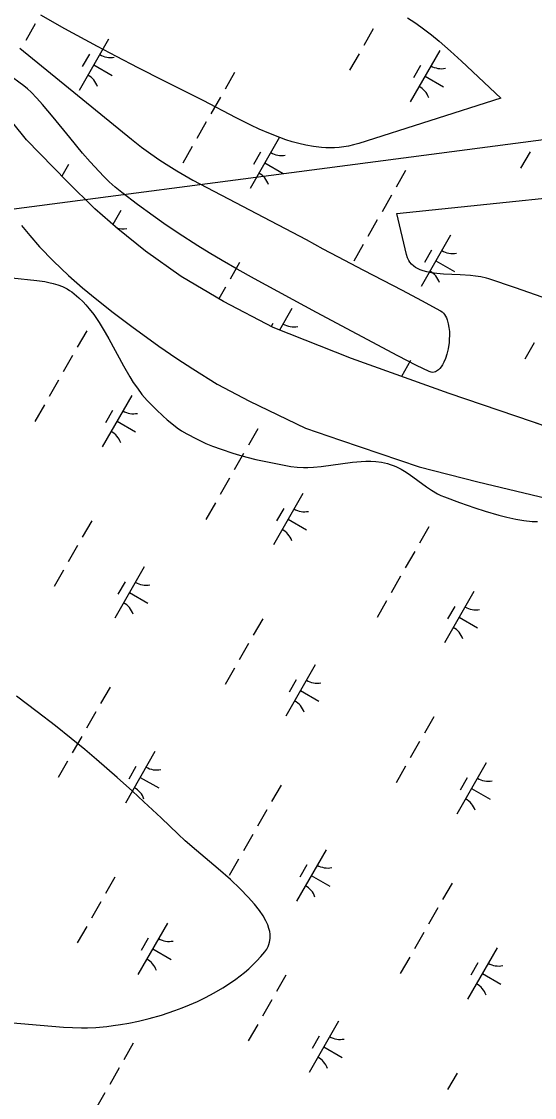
# Model space of a CAD drawing. Extents: x 3930721 to 3950824, y 220441 to 242861.
# Drawn here: x 3946077 to 3946510, y 232062 to 232970 of the extents above; entities that cross this region are included whole.
import ezdxf

# ---------------------------------------------------------------- set-up
doc = ezdxf.new("R2010")
doc.units = 0
for name, color, linetype in [('V-GRID-MAJR', 7, 'Continuous'), ('V-SITE-VEGE', 7, 'Continuous'), ('V-TOPO-SHOR', 7, 'Continuous'), ('V-UTIL-LINE', 7, 'Continuous'), ('V-WETL-SWMP', 7, 'Continuous')]:
    doc.layers.add(name, color=color, linetype=linetype)

msp = doc.modelspace()

# ---------------------------------------------------------------- linework, layer by layer
at = {"layer": 'V-GRID-MAJR'}
msp.add_spline([(3946094.66, 229416.34), (3946078.33, 230314.51), (3945968.14, 236374.43), (3945944.62, 237667.83)], degree=3, dxfattribs=at)
at = {"layer": 'V-SITE-VEGE'}
for p, q in [((3946069.28, 232753.43), (3946090.38, 232751.2)), ((3946090.38, 232751.2), (3946097.09, 232750.21)), ((3946097.09, 232750.21), (3946100.59, 232749.54)), ((3946100.59, 232749.54), (3946104.25, 232748.66)), ((3946104.25, 232748.66), (3946108.06, 232747.52)), ((3946108.06, 232747.52), (3946111.98, 232746.02)), ((3946111.98, 232746.02), (3946116.01, 232744.06)), ((3946116.01, 232744.06), (3946118.01, 232742.88)), ((3946118.01, 232742.88), (3946120.02, 232741.54)), ((3946120.02, 232741.54), (3946122.02, 232740.02)), ((3946122.02, 232740.02), (3946125.88, 232736.66)), ((3946125.88, 232736.66), (3946129.49, 232733.1)), ((3946129.49, 232733.1), (3946131.78, 232730.62)), ((3946131.78, 232730.62), (3946134.7, 232727.18)), ((3946134.7, 232727.18), (3946138.37, 232722.41)), ((3946138.37, 232722.41), (3946142.94, 232715.74)), ((3946142.94, 232715.74), (3946148.12, 232707.22)), ((3946148.12, 232707.22), (3946151.14, 232701.88)), ((3946151.14, 232701.88), (3946163.42, 232679.18)), ((3946163.42, 232679.18), (3946168.79, 232669.96)), ((3946168.79, 232669.96), (3946171.82, 232665.19)), ((3946171.82, 232665.19), (3946175.22, 232660.24)), ((3946175.22, 232660.24), (3946179.09, 232655.17)), ((3946179.09, 232655.17), (3946183.52, 232650.03)), ((3946183.52, 232650.03), (3946191.31, 232642.17)), ((3946191.31, 232642.17), (3946196.75, 232636.97)), ((3946196.75, 232636.97), (3946200.48, 232633.61)), ((3946200.48, 232633.61), (3946205.67, 232629.34)), ((3946205.67, 232629.34), (3946208.79, 232627.02)), ((3946208.79, 232627.02), (3946212.51, 232624.5)), ((3946212.51, 232624.5), (3946217.01, 232621.81)), ((3946217.01, 232621.81), (3946225.05, 232617.59)), ((3946225.05, 232617.59), (3946233.15, 232613.84)), ((3946233.15, 232613.84), (3946238.59, 232611.57)), ((3946238.59, 232611.57), (3946245.88, 232608.81)), ((3946245.88, 232608.81), (3946255.67, 232605.56)), ((3946255.67, 232605.56), (3946261.3, 232603.89)), ((3946261.3, 232603.89), (3946267.76, 232602.15)), ((3946267.76, 232602.15), (3946275.17, 232600.32)), ((3946275.17, 232600.32), (3946283.68, 232598.43)), ((3946283.68, 232598.43), (3946293.46, 232596.47)), ((3946293.46, 232596.47), (3946304.69, 232594.4)), ((3946304.69, 232594.4), (3946310.05, 232593.68)), ((3946323.96, 232593.65), (3946330.48, 232594.26)), ((3946330.48, 232594.26), (3946356.67, 232597.85)), ((3946356.67, 232597.85), (3946364.09, 232598.51)), ((3946364.09, 232598.51), (3946368.02, 232598.68)), ((3946368.02, 232598.68), (3946372.19, 232598.68)), ((3946372.19, 232598.68), (3946376.61, 232598.43)), ((3946376.61, 232598.43), (3946381.27, 232597.86)), ((3946381.27, 232597.86), (3946386.2, 232596.83)), ((3946386.2, 232596.83), (3946388.71, 232596.11)), ((3946388.71, 232596.11), (3946391.09, 232595.29)), ((3946391.09, 232595.29), (3946393.4, 232594.35)), ((3946393.4, 232594.35), (3946397.88, 232592.12)), ((3946310.05, 232593.68), (3946315.46, 232593.4)), ((3946315.46, 232593.4), (3946319.09, 232593.42)), ((3946319.09, 232593.42), (3946323.96, 232593.65)), ((3946397.88, 232592.12), (3946400.78, 232590.43)), ((3946400.78, 232590.43), (3946404.54, 232587.98)), ((3946404.54, 232587.98), (3946419.22, 232577.28)), ((3946419.22, 232577.28), (3946423.5, 232574.39)), ((3946423.5, 232574.39), (3946428.54, 232571.4)), ((3946428.54, 232571.4), (3946431.33, 232570)), ((3946431.33, 232570), (3946434.38, 232568.7)), ((3946434.38, 232568.7), (3946447.11, 232563.9)), ((3946447.11, 232563.9), (3946459.97, 232559.39)), ((3946459.97, 232559.39), (3946468.61, 232556.61)), ((3946468.61, 232556.61), (3946480.24, 232553.26)), ((3946480.24, 232553.26), (3946486.95, 232551.57)), ((3946486.95, 232551.57), (3946494.66, 232549.86)), ((3946494.66, 232549.86), (3946498.03, 232549.23)), ((3946498.03, 232549.23), (3946501.43, 232548.74)), ((3946501.43, 232548.74), (3946508.29, 232548.07)), ((3946508.29, 232548.07), (3946512.89, 232547.83)), ((3946090.8, 232387.52), (3946073.11, 232400.75)), ((3946106.08, 232375.65), (3946090.8, 232387.52)), ((3946119.31, 232365.02), (3946106.08, 232375.65)), ((3946130.8, 232355.54), (3946119.31, 232365.02)), ((3946140.8, 232347.11), (3946130.8, 232355.54)), ((3946158.17, 232332.03), (3946140.8, 232347.11)), ((3946171.12, 232320.46), (3946158.17, 232332.03)), ((3946180.79, 232311.62), (3946171.12, 232320.46)), ((3946195.26, 232298.12), (3946180.79, 232311.62)), ((3946209.7, 232284.32), (3946195.26, 232298.12)), ((3946215.71, 232278.73), (3946209.7, 232284.32)), ((3946225.1, 232270.51), (3946215.71, 232278.73)), ((3946243.31, 232255.04), (3946225.1, 232270.51)), ((3946253.72, 232245.9), (3946243.31, 232255.04)), ((3946262.1, 232238.07), (3946253.72, 232245.9)), ((3946268.88, 232231.18), (3946262.1, 232238.07)), ((3946274.22, 232225.16), (3946268.88, 232231.18)), ((3946278.32, 232219.9), (3946274.22, 232225.16)), ((3946281.39, 232215.35), (3946278.32, 232219.9)), ((3946283.69, 232211.26), (3946281.39, 232215.35)), ((3946285.28, 232207.74), (3946283.69, 232211.26)), ((3946286.32, 232204.7), (3946285.28, 232207.74)), ((3946286.95, 232202.08), (3946286.32, 232204.7)), ((3946286.88, 232193.26), (3946287.32, 232196.17)), ((3946287.28, 232199.82), (3946286.95, 232202.08)), ((3946287.38, 232197.86), (3946287.28, 232199.82)), ((3946287.32, 232196.17), (3946287.38, 232197.86)), ((3946282.77, 232184.96), (3946284.37, 232187.23)), ((3946284.37, 232187.23), (3946285.62, 232189.55)), ((3946285.62, 232189.55), (3946286.26, 232191.12)), ((3946286.26, 232191.12), (3946286.88, 232193.26)), ((3946272.75, 232174.06), (3946276.2, 232177.5)), ((3946276.2, 232177.5), (3946279.56, 232181.13)), ((3946279.56, 232181.13), (3946282.77, 232184.96)), ((3946261.99, 232164.84), (3946265.62, 232167.74)), ((3946265.62, 232167.74), (3946269.22, 232170.81)), ((3946269.22, 232170.81), (3946272.75, 232174.06)), ((3946247.26, 232154.69), (3946254.67, 232159.51)), ((3946254.67, 232159.51), (3946258.33, 232162.1)), ((3946258.33, 232162.1), (3946261.99, 232164.84)), ((3946232.84, 232146.63), (3946239.96, 232150.41)), ((3946239.96, 232150.41), (3946247.26, 232154.69)), ((3946212.95, 232137.74), (3946219.31, 232140.34)), ((3946219.31, 232140.34), (3946225.94, 232143.29)), ((3946225.94, 232143.29), (3946232.84, 232146.63)), ((3946185.32, 232128.75), (3946195.68, 232131.71)), ((3946195.68, 232131.71), (3946201.13, 232133.46)), ((3946201.13, 232133.46), (3946206.89, 232135.46)), ((3946206.89, 232135.46), (3946212.95, 232137.74)), ((3946045.3, 232127.45), (3946112.89, 232121.57)), ((3946140.14, 232121.36), (3946149.5, 232122.15)), ((3946149.5, 232122.15), (3946154.88, 232122.78)), ((3946154.88, 232122.78), (3946161.05, 232123.67)), ((3946161.05, 232123.67), (3946168.1, 232124.88)), ((3946168.1, 232124.88), (3946176.16, 232126.53)), ((3946176.16, 232126.53), (3946185.32, 232128.75)), ((3946112.89, 232121.57), (3946120.39, 232121.11)), ((3946120.39, 232121.11), (3946128.03, 232120.97)), ((3946128.03, 232120.97), (3946133.19, 232121.05)), ((3946133.19, 232121.05), (3946140.14, 232121.36))]:
    msp.add_line(p, q, dxfattribs=at)
for points in [[(3946349.41, 232863.86), (3946345.43, 232863.4), (3946341.57, 232863.14), (3946337.82, 232863.06), (3946334.19, 232863.13), (3946330.66, 232863.34), (3946323.83, 232864.12), (3946317.41, 232865.25), (3946311.39, 232866.65), (3946305.74, 232868.22), (3946300.45, 232869.91), (3946295.48, 232871.67), (3946286.18, 232875.35), (3946278.04, 232878.92), (3946270.94, 232882.26), (3946258.53, 232888.45), (3946230.83, 232902.87), (3946197.44, 232919.51), (3946175.96, 232930.45), (3946157.51, 232940.06), (3946141.58, 232948.51), (3946114.07, 232963.47), (3946093.66, 232974.87)], [(3946403.2, 232972.74), (3946409.32, 232968.7), (3946414.56, 232965.01), (3946423.51, 232958.25), (3946430.05, 232952.95), (3946439.61, 232944.71), (3946448.91, 232936.2), (3946482.09, 232905.07), (3946362.1, 232866.76), (3946357.75, 232865.51), (3946353.52, 232864.55), (3946349.41, 232863.86)], [(3946076.06, 232947.11), (3946170.25, 232870.29), (3946178.6, 232863.74), (3946186.63, 232857.9), (3946194.32, 232852.65), (3946201.66, 232847.91), (3946208.63, 232843.61), (3946221.93, 232835.88), (3946317.69, 232785.79), (3946331.72, 232778.01), (3946344.12, 232771.34), (3946365.99, 232759.89), (3946398.79, 232742.9), (3946415.01, 232734.33), (3946431, 232725.61), (3946432.33, 232724.71), (3946433.49, 232723.62), (3946434.49, 232722.38), (3946435.35, 232721.02), (3946436.08, 232719.56), (3946436.69, 232718.02), (3946437.63, 232714.77), (3946438.22, 232711.43), (3946438.52, 232708.11), (3946438.6, 232704.88), (3946438.51, 232701.8), (3946438.27, 232698.89), (3946437.45, 232693.49), (3946436.38, 232688.98), (3946435.18, 232685.29), (3946433.94, 232682.35), (3946432.73, 232680.04), (3946431.58, 232678.26), (3946430.5, 232676.91), (3946429.5, 232675.9), (3946428.6, 232675.16), (3946426.94, 232674.21), (3946425.63, 232673.8), (3946424.62, 232673.69), (3946423.06, 232673.84), (3946421.44, 232674.4), (3946410.88, 232679.53), (3946394.97, 232687.73), (3946326.53, 232724.24), (3946274.01, 232752.5), (3946259.39, 232760.61), (3946246.74, 232767.92), (3946235.77, 232774.5), (3946226.26, 232780.39), (3946209.8, 232791.01), (3946197.64, 232799.26), (3946188.61, 232805.6), (3946175.23, 232815.38), (3946162.06, 232825.48), (3946156.54, 232830.02), (3946151.55, 232834.49), (3946147.02, 232838.84), (3946142.89, 232843.04), (3946135.39, 232851.19), (3946129.04, 232858.54), (3946118.26, 232871.68), (3946104.29, 232888.96), (3946095.13, 232899.73), (3946090.43, 232904.93), (3946085.62, 232909.98), (3946082.45, 232912.93), (3946079.45, 232915.37), (3946065.57, 232925.42)], [(3946561.01, 232721.62), (3946494.23, 232744.9), (3946471.96, 232752.5), (3946469.76, 232753.17), (3946465.23, 232754.19), (3946460.72, 232754.88), (3946456.31, 232755.34), (3946447.74, 232755.87), (3946433.57, 232756.57), (3946428.02, 232757.06), (3946423.38, 232757.69), (3946419.55, 232758.46), (3946416.41, 232759.33), (3946413.84, 232760.26), (3946411.75, 232761.23), (3946410.06, 232762.2), (3946408.68, 232763.15), (3946406.53, 232765.07), (3946405.14, 232766.73), (3946404.25, 232768.1), (3946403.14, 232770.4), (3946402.33, 232772.98), (3946394.14, 232807.55), (3946616.66, 232830.6)]]:
    msp.add_lwpolyline(points, dxfattribs=at)
at = {"layer": 'V-TOPO-SHOR'}
for points in [[(3946575.65, 232608.47), (3946508.79, 232632.1), (3946438.26, 232655.95), (3946356.08, 232685.38), (3946289.95, 232711.45), (3946247.91, 232733.52), (3946212.33, 232754.46), (3946182, 232775.85), (3946158.64, 232794.71), (3946139.44, 232811.75), (3946116.13, 232834.63), (3946081.61, 232869.72), (3946057.17, 232899.79)], [(3946077.36, 232797.51), (3946084.59, 232789.02), (3946092.69, 232779.64), (3946104.43, 232767.59), (3946117.21, 232755.35), (3946128.97, 232745.05), (3946140.91, 232735.09), (3946154.76, 232724.24), (3946170.52, 232712.48), (3946193.39, 232695.74), (3946208.47, 232685.39), (3946222, 232676.64), (3946242.65, 232663.77), (3946269.75, 232649.42), (3946317.02, 232626.75), (3946346.62, 232616.39), (3946413.15, 232594.16), (3946462.66, 232581.26), (3946527.36, 232565.88)]]:
    msp.add_lwpolyline(points, dxfattribs=at)
at = {"layer": 'V-UTIL-LINE'}
msp.add_lwpolyline([(3947014.13, 232934.65), (3945376.94, 232720.54)], dxfattribs=at)
at = {"layer": 'V-WETL-SWMP'}
for p, q in [((3946089.05, 232967.56), (3946081.1, 232953.67)), ((3946374.22, 232963.27), (3946366.27, 232949.39)), ((3946150.88, 232954.71), (3946126.03, 232911.32)), ((3946134.74, 232942.06), (3946128.78, 232931.65)), ((3946362.29, 232942.44), (3946354.34, 232928.56)), ((3946430.41, 232945.26), (3946405.56, 232901.87)), ((3946138.45, 232933.02), (3946154.07, 232924.07)), ((3946414.28, 232932.6), (3946408.31, 232922.19)), ((3946257.25, 232926.55), (3946249.3, 232912.66)), ((3946417.99, 232923.56), (3946433.61, 232914.62)), ((3946245.32, 232905.72), (3946237.37, 232891.83)), ((3946081.61, 232869.72), (3946057.17, 232899.79)), ((3946233.39, 232884.89), (3946225.44, 232871.01)), ((3946116.13, 232834.63), (3946081.61, 232869.72)), ((3946295.22, 232872.05), (3946270.37, 232828.66)), ((3946221.47, 232864.07), (3946213.52, 232850.18)), ((3946279.08, 232859.39), (3946273.12, 232848.98)), ((3946506.63, 232859.78), (3946498.68, 232845.89)), ((3946117.09, 232848.99), (3946111.53, 232839.3)), ((3946282.8, 232850.35), (3946298.42, 232841.41)), ((3946401.59, 232843.88), (3946393.64, 232829.99)), ((3946139.44, 232811.75), (3946116.13, 232834.63)), ((3946389.66, 232823.05), (3946381.71, 232809.17)), ((3946158.63, 232794.71), (3946139.44, 232811.75)), ((3946161.35, 232810.15), (3946154.57, 232798.31)), ((3946077.36, 232797.51), (3946084.59, 232789.02)), ((3946182, 232775.85), (3946158.63, 232794.71)), ((3946377.74, 232802.23), (3946369.78, 232788.34)), ((3946084.59, 232789.02), (3946092.69, 232779.64)), ((3946439.56, 232789.38), (3946414.71, 232745.99)), ((3946092.69, 232779.64), (3946104.43, 232767.59)), ((3946212.33, 232754.46), (3946182, 232775.85)), ((3946365.81, 232781.4), (3946357.86, 232767.52)), ((3946423.42, 232776.73), (3946417.46, 232766.31)), ((3946104.43, 232767.59), (3946117.21, 232755.35)), ((3946261.43, 232766.33), (3946253.48, 232752.44)), ((3946427.14, 232767.69), (3946442.76, 232758.74)), ((3946117.21, 232755.35), (3946128.97, 232745.05)), ((3946247.91, 232733.52), (3946212.33, 232754.46)), ((3946128.97, 232745.05), (3946140.91, 232735.09)), ((3946249.5, 232745.5), (3946243.97, 232735.84)), ((3946140.91, 232735.09), (3946154.76, 232724.24)), ((3946289.95, 232711.45), (3946247.91, 232733.52)), ((3946154.76, 232724.24), (3946170.52, 232712.48)), ((3946305.69, 232727.49), (3946295.3, 232709.34)), ((3946170.52, 232712.48), (3946193.39, 232695.74)), ((3946289.56, 232714.84), (3946288.16, 232712.39)), ((3946132.53, 232708.78), (3946124.58, 232694.89)), ((3946356.08, 232685.38), (3946289.95, 232711.45)), ((3946193.39, 232695.74), (3946208.47, 232685.39)), ((3946510.15, 232698.73), (3946502.2, 232684.85)), ((3946120.6, 232687.95), (3946112.65, 232674.07)), ((3946208.47, 232685.39), (3946222, 232676.64)), ((3946438.26, 232655.95), (3946356.08, 232685.38)), ((3946222, 232676.64), (3946242.65, 232663.77)), ((3946405.77, 232683.66), (3946398.13, 232670.32)), ((3946108.68, 232667.12), (3946100.72, 232653.24)), ((3946242.65, 232663.77), (3946269.74, 232649.42)), ((3946170.5, 232654.28), (3946145.65, 232610.89)), ((3946269.74, 232649.42), (3946317.02, 232626.75)), ((3946508.79, 232632.1), (3946438.26, 232655.95)), ((3946096.75, 232646.3), (3946088.8, 232632.41)), ((3946154.36, 232641.62), (3946148.4, 232631.21)), ((3946158.08, 232632.58), (3946173.7, 232623.64)), ((3946575.65, 232608.47), (3946508.79, 232632.1)), ((3946276.87, 232626.11), (3946268.92, 232612.23)), ((3946317.02, 232626.75), (3946346.62, 232616.39)), ((3946346.62, 232616.39), (3946413.15, 232594.16)), ((3946264.94, 232605.28), (3946256.99, 232591.4)), ((3946413.15, 232594.16), (3946462.66, 232581.26)), ((3946253.02, 232584.46), (3946245.07, 232570.57)), ((3946462.66, 232581.26), (3946527.36, 232565.88)), ((3946314.84, 232571.61), (3946289.99, 232528.22)), ((3946241.09, 232563.63), (3946233.14, 232549.75)), ((3946298.71, 232558.96), (3946292.74, 232548.54)), ((3946136.71, 232548.56), (3946128.76, 232534.68)), ((3946302.42, 232549.92), (3946318.04, 232540.97)), ((3946421.21, 232543.44), (3946413.26, 232529.56)), ((3946124.78, 232527.73), (3946116.83, 232513.85)), ((3946409.29, 232522.62), (3946401.33, 232508.73)), ((3946112.85, 232506.91), (3946104.9, 232493.02)), ((3946180.98, 232509.72), (3946156.13, 232466.33)), ((3946164.84, 232497.07), (3946158.87, 232486.65)), ((3946397.36, 232501.79), (3946389.41, 232487.91)), ((3946168.55, 232488.03), (3946184.17, 232479.08)), ((3946459.18, 232488.94), (3946434.34, 232445.56)), ((3946385.43, 232480.97), (3946377.48, 232467.08)), ((3946443.05, 232476.29), (3946437.08, 232465.88)), ((3946446.76, 232467.25), (3946462.38, 232458.3)), ((3946281.05, 232465.89), (3946273.1, 232452.01)), ((3946269.12, 232445.07), (3946261.17, 232431.18)), ((3946257.2, 232424.24), (3946249.24, 232410.36)), ((3946325.32, 232427.05), (3946300.47, 232383.67)), ((3946309.18, 232414.4), (3946303.22, 232403.99)), ((3946152.15, 232408.34), (3946144.2, 232394.46)), ((3946312.89, 232405.36), (3946328.51, 232396.41)), ((3946140.23, 232387.52), (3946132.27, 232373.63)), ((3946425.39, 232383.23), (3946417.44, 232369.34)), ((3946128.3, 232366.69), (3946120.35, 232352.81)), ((3946413.46, 232362.4), (3946405.51, 232348.52)), ((3946190.12, 232353.84), (3946165.28, 232310.45)), ((3946116.37, 232345.86), (3946108.42, 232331.98)), ((3946173.99, 232341.19), (3946168.02, 232330.78)), ((3946401.54, 232341.57), (3946393.59, 232327.69)), ((3946469.66, 232344.39), (3946444.81, 232301)), ((3946177.7, 232332.15), (3946193.32, 232323.2)), ((3946453.52, 232331.73), (3946447.56, 232321.32)), ((3946296.49, 232325.68), (3946288.54, 232311.79)), ((3946457.23, 232322.69), (3946472.85, 232313.75)), ((3946284.57, 232304.85), (3946276.62, 232290.97)), ((3946272.64, 232284.02), (3946264.69, 232270.14)), ((3946334.47, 232271.18), (3946309.62, 232227.79)), ((3946260.71, 232263.2), (3946252.76, 232249.31)), ((3946318.33, 232258.52), (3946312.36, 232248.11)), ((3946322.04, 232249.48), (3946337.66, 232240.54)), ((3946156.33, 232248.12), (3946148.38, 232234.24)), ((3946440.84, 232243.01), (3946432.88, 232229.13)), ((3946144.4, 232227.3), (3946136.45, 232213.41)), ((3946428.91, 232222.18), (3946420.96, 232208.3)), ((3946132.48, 232206.47), (3946124.53, 232192.59)), ((3946200.6, 232209.28), (3946175.75, 232165.9)), ((3946184.46, 232196.63), (3946178.5, 232186.22)), ((3946416.98, 232201.36), (3946409.03, 232187.47)), ((3946188.17, 232187.59), (3946203.79, 232178.65)), ((3946478.81, 232188.51), (3946453.96, 232145.12)), ((3946405.05, 232180.53), (3946397.1, 232166.65)), ((3946462.67, 232175.86), (3946456.71, 232165.44)), ((3946300.67, 232165.46), (3946292.72, 232151.57)), ((3946466.38, 232166.82), (3946482, 232157.87)), ((3946288.75, 232144.63), (3946280.79, 232130.75)), ((3946276.82, 232123.81), (3946268.87, 232109.92)), ((3946344.94, 232126.62), (3946320.09, 232083.23)), ((3946328.8, 232113.97), (3946322.84, 232103.55)), ((3946171.78, 232107.91), (3946163.82, 232094.02)), ((3946332.52, 232104.92), (3946348.14, 232095.98)), ((3946159.85, 232087.08), (3946151.9, 232073.2)), ((3946445.01, 232082.79), (3946437.06, 232068.91)), ((3946147.92, 232066.25), (3946139.97, 232052.37))]:
    msp.add_line(p, q, dxfattribs=at)
for centre, start, end in [((3946152.39, 232956.87), 239.42788, 280.97154), ((3946431.92, 232947.41), 239.42788, 280.97154), ((3946124.93, 232908.93), 19.42788, 60.97154), ((3946404.47, 232899.48), 19.42788, 60.97154), ((3946296.73, 232874.2), 239.42788, 280.97154), ((3946269.27, 232826.26), 19.42788, 60.97154), ((3946162.86, 232812.31), 253.3946, 280.97154), ((3946441.07, 232791.54), 239.42788, 280.97154), ((3946413.62, 232743.6), 19.42788, 60.97154), ((3946307.2, 232729.64), 239.42788, 280.97154), ((3946172.01, 232656.43), 239.42788, 280.97154), ((3946144.56, 232608.5), 19.42788, 60.97154), ((3946316.35, 232573.77), 239.42788, 280.97154), ((3946288.9, 232525.83), 19.42788, 60.97154), ((3946182.48, 232511.88), 239.42788, 280.97154), ((3946155.03, 232463.94), 19.42788, 60.97154), ((3946460.69, 232491.1), 239.42788, 280.97154), ((3946433.24, 232443.16), 19.42788, 60.97154), ((3946326.83, 232429.21), 239.42788, 280.97154), ((3946299.37, 232381.27), 19.42788, 60.97154), ((3946191.63, 232356), 239.42788, 280.97154), ((3946471.17, 232346.54), 239.42788, 280.97154), ((3946164.18, 232308.06), 19.42788, 60.97154), ((3946443.71, 232298.61), 19.42788, 60.97154), ((3946335.97, 232273.33), 239.42788, 280.97154), ((3946308.52, 232225.4), 19.42788, 60.97154), ((3946202.11, 232211.44), 239.42788, 280.97154), ((3946174.65, 232163.5), 19.42788, 60.97154), ((3946480.32, 232190.67), 239.42788, 280.97154), ((3946452.86, 232142.73), 19.42788, 60.97154), ((3946346.45, 232128.78), 239.42788, 280.97154), ((3946318.99, 232080.84), 19.42788, 60.97154)]:
    msp.add_arc(centre, 17.62, start, end, dxfattribs=at)

doc.saveas('drawing.dxf')
